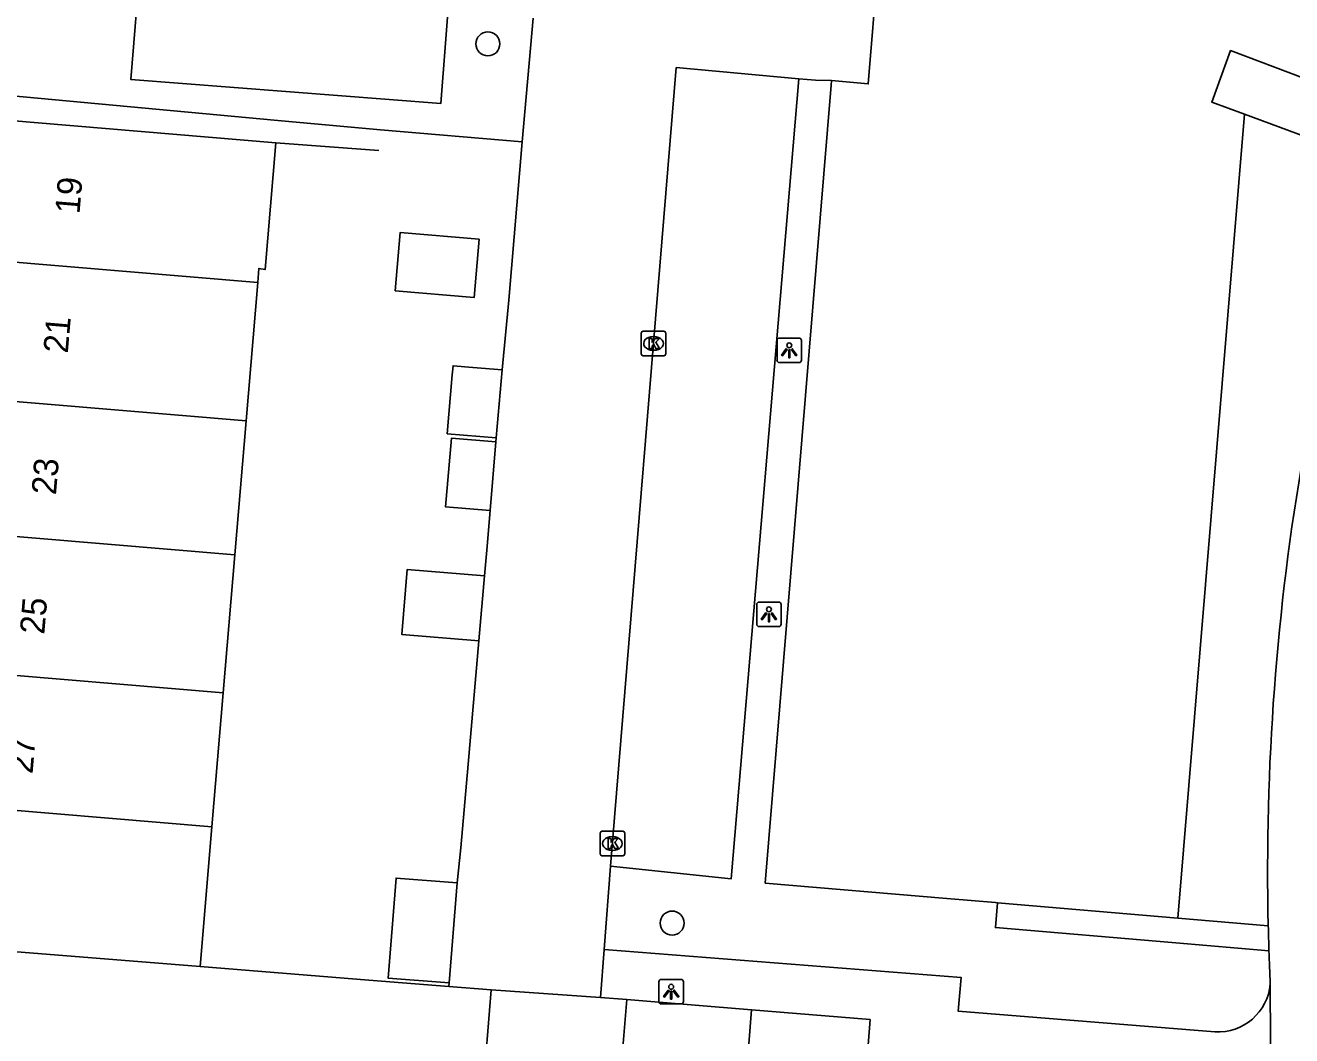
# Model space of a CAD drawing. Extents: x 159961 to 160856, y 382704 to 383353.
# Drawn here: x 160600.7 to 160652.3, y 383171 to 383212.1 of the extents above; entities that cross this region are included whole.
import ezdxf

# ---------------------------------------------------------------- set-up
doc = ezdxf.new("R2010")
doc.units = 0
for name, color, linetype in [('IMGEO_Boom', 7, 'Continuous'), ('IMGEO_Groenvoorziening', 7, 'Continuous'), ('IMGEO_Kolk', 7, 'Continuous'), ('IMGEO_Lichtpunt', 7, 'Continuous'), ('IMGEO_Muur', 7, 'Continuous'), ('IMGEO_Pand', 7, 'Continuous'), ('IMGEO_Pand_nummerreeks', 7, 'Continuous'), ('IMGEO_Parkeervlak_open', 7, 'Continuous'), ('IMGEO_Rijbaan_lokaal_open', 7, 'Continuous'), ('IMGEO_Voetpad_open', 7, 'Continuous')]:
    doc.layers.add(name, color=color, linetype=linetype)

msp = doc.modelspace()

# ---------------------------------------------------------------- linework, layer by layer
at = {"layer": 'IMGEO_Boom'}
for centre in [(160619.552, 383211.372), (160627.059, 383175.565)]:
    msp.add_circle(centre, 0.489, dxfattribs=at)
at = {"layer": 'IMGEO_Groenvoorziening'}
msp.add_lwpolyline([(160600.042, 383209.262), (160610.995, 383208.252), (160615.184, 383207.866), (160620.956, 383207.38)], dxfattribs=at)
at = {"layer": 'IMGEO_Kolk'}
for p, q in [((160625.799, 383198.744), (160625.799, 383199.596)), ((160625.874, 383199.67), (160626.726, 383199.67)), ((160626.287, 383199.45), (160626.312, 383199.45)), ((160626.8, 383199.596), (160626.8, 383198.744)), ((160626.31, 383198.89), (160626.285, 383198.89)), ((160626.726, 383198.67), (160625.874, 383198.67)), ((160624.201, 383179.305), (160625.053, 383179.305)), ((160624.126, 383178.379), (160624.126, 383179.231)), ((160624.614, 383179.085), (160624.639, 383179.085)), ((160625.127, 383179.231), (160625.127, 383178.379)), ((160625.053, 383178.305), (160624.201, 383178.305)), ((160624.637, 383178.525), (160624.612, 383178.525))]:
    msp.add_line(p, q, dxfattribs=at)
for points in [[(160625.799, 383198.744), (160625.799, 383199.596)], [(160625.874, 383199.67), (160626.726, 383199.67)], [(160626.8, 383199.596), (160626.8, 383198.744)], [(160626.12, 383199.37), (160626.243, 383199.37), (160626.243, 383199.219), (160626.373, 383199.37), (160626.537, 383199.37), (160626.391, 383199.219), (160626.544, 383198.97), (160626.392, 383198.97), (160626.307, 383199.134), (160626.243, 383199.067), (160626.243, 383198.97), (160626.12, 383198.97), (160626.12, 383199.37)], [(160626.726, 383198.67), (160625.874, 383198.67)], [(160624.201, 383179.305), (160625.053, 383179.305)], [(160624.126, 383178.379), (160624.126, 383179.231)], [(160624.447, 383179.005), (160624.57, 383179.005), (160624.57, 383178.854), (160624.7, 383179.005), (160624.864, 383179.005), (160624.718, 383178.854), (160624.871, 383178.605), (160624.719, 383178.605), (160624.634, 383178.769), (160624.57, 383178.702), (160624.57, 383178.605), (160624.447, 383178.605), (160624.447, 383179.005)], [(160625.127, 383179.231), (160625.127, 383178.379)], [(160625.053, 383178.305), (160624.201, 383178.305)]]:
    msp.add_lwpolyline(points, dxfattribs=at)
for centre, start, end in [((160625.876, 383199.594), 91.552, 178.448), ((160625.876, 383199.594), 91.552, 178.448), ((160626.724, 383199.594), 1.552, 88.448), ((160626.724, 383199.594), 1.552, 88.448), ((160625.876, 383198.746), 181.552, 268.448), ((160625.876, 383198.746), 181.552, 268.448), ((160626.724, 383198.746), 271.552, 358.448), ((160626.724, 383198.746), 271.552, 358.448), ((160624.203, 383179.229), 91.552, 178.448), ((160624.203, 383179.229), 91.552, 178.448), ((160625.051, 383179.229), 1.552, 88.448), ((160625.051, 383179.229), 1.552, 88.448), ((160624.203, 383178.381), 181.552, 268.448), ((160624.203, 383178.381), 181.552, 268.448), ((160625.051, 383178.381), 271.552, 358.448), ((160625.051, 383178.381), 271.552, 358.448)]:
    msp.add_arc(centre, 0.0765, start, end, dxfattribs=at)
for centre, major_axis, ratio, start_param, end_param in [((160626.286, 383199.17), (-0.387, 0.002), 0.722429, 4.712389, 7.853982), ((160626.311, 383199.17), (-0.39, 0.002), 0.717154, 1.570796, 4.712389), ((160624.613, 383178.805), (-0.387, 0.002), 0.722429, 4.712389, 7.853982), ((160624.638, 383178.805), (-0.39, 0.002), 0.717154, 1.570796, 4.712389)]:
    msp.add_ellipse(centre, major_axis=major_axis, ratio=ratio, start_param=start_param, end_param=end_param, dxfattribs=at)
at = {"layer": 'IMGEO_Lichtpunt'}
for p, q in [((160632.232, 383199.39), (160631.424, 383199.39)), ((160632.232, 383199.39), (160631.424, 383199.39)), ((160631.33, 383199.295), (160631.33, 383198.488)), ((160631.33, 383199.295), (160631.33, 383198.488)), ((160632.326, 383198.488), (160632.326, 383199.295)), ((160632.326, 383198.488), (160632.326, 383199.295)), ((160631.424, 383198.394), (160632.232, 383198.394)), ((160631.424, 383198.394), (160632.232, 383198.394)), ((160631.404, 383188.638), (160630.596, 383188.638)), ((160631.404, 383188.638), (160630.596, 383188.638)), ((160630.502, 383188.543), (160630.502, 383187.736)), ((160630.502, 383188.543), (160630.502, 383187.736)), ((160631.498, 383187.736), (160631.498, 383188.543)), ((160631.498, 383187.736), (160631.498, 383188.543)), ((160630.596, 383187.642), (160631.404, 383187.642)), ((160630.596, 383187.642), (160631.404, 383187.642)), ((160626.521, 383173.174), (160626.521, 383172.367)), ((160626.521, 383173.174), (160626.521, 383172.367)), ((160627.423, 383173.269), (160626.615, 383173.269)), ((160627.423, 383173.269), (160626.615, 383173.269)), ((160627.517, 383172.367), (160627.517, 383173.174)), ((160627.517, 383172.367), (160627.517, 383173.174)), ((160626.615, 383172.273), (160627.423, 383172.273)), ((160626.615, 383172.273), (160627.423, 383172.273))]:
    msp.add_line(p, q, dxfattribs=at)
for points in [[(160631.704, 383198.959), (160631.743, 383198.931), (160631.555, 383198.669), (160631.517, 383198.696), (160631.704, 383198.959)], [(160631.806, 383198.911), (160631.853, 383198.911), (160631.853, 383198.589), (160631.806, 383198.589), (160631.806, 383198.911)], [(160631.916, 383198.931), (160631.954, 383198.958), (160632.141, 383198.696), (160632.102, 383198.668), (160631.916, 383198.931)], [(160630.876, 383188.207), (160630.915, 383188.179), (160630.727, 383187.917), (160630.689, 383187.944), (160630.876, 383188.207)], [(160630.978, 383188.159), (160631.025, 383188.159), (160631.025, 383187.837), (160630.978, 383187.837), (160630.978, 383188.159)], [(160631.088, 383188.179), (160631.126, 383188.206), (160631.313, 383187.944), (160631.274, 383187.916), (160631.088, 383188.179)], [(160626.895, 383172.838), (160626.934, 383172.81), (160626.746, 383172.548), (160626.708, 383172.575), (160626.895, 383172.838)], [(160626.997, 383172.79), (160627.044, 383172.79), (160627.044, 383172.468), (160626.997, 383172.468), (160626.997, 383172.79)], [(160627.107, 383172.81), (160627.145, 383172.837), (160627.332, 383172.575), (160627.293, 383172.547), (160627.107, 383172.81)]]:
    msp.add_lwpolyline(points, dxfattribs=at)
for centre in [(160631.829, 383199.093), (160631.001, 383188.341), (160627.02, 383172.972)]:
    msp.add_circle(centre, 0.0994, dxfattribs=at)
for centre, start, end in [((160631.424, 383199.295), 90, 180), ((160631.424, 383199.295), 90, 180), ((160632.232, 383199.295), 0, 90), ((160632.232, 383199.295), 0, 90), ((160631.424, 383198.488), 180, 270), ((160631.424, 383198.488), 180, 270), ((160632.232, 383198.488), 270, 0), ((160632.232, 383198.488), 270, 360), ((160630.596, 383188.543), 90, 180), ((160630.596, 383188.543), 90, 180), ((160631.404, 383188.543), 0, 90), ((160631.404, 383188.543), 0, 90), ((160630.596, 383187.736), 180, 270), ((160630.596, 383187.736), 180, 270), ((160631.404, 383187.736), 270, 0), ((160631.404, 383187.736), 270, 360), ((160626.615, 383173.174), 90, 180), ((160626.615, 383173.174), 90, 180), ((160627.423, 383173.174), 0, 90), ((160627.423, 383173.174), 0, 90), ((160626.615, 383172.367), 180, 270), ((160626.615, 383172.367), 180, 270), ((160627.423, 383172.367), 270, 0), ((160627.423, 383172.367), 270, 360)]:
    msp.add_arc(centre, 0.0946, start, end, dxfattribs=at)
at = {"layer": 'IMGEO_Muur'}
msp.add_lwpolyline([(160610.911, 383207.344), (160615.114, 383207.034)], dxfattribs=at)
at = {"layer": 'IMGEO_Pand'}
for points in [[(160633.548, 383209.876), (160635.044, 383209.739), (160635.442, 383214.503), (160633.988, 383215.039), (160633.998, 383215.153), (160634.322, 383218.99), (160639.802, 383218.547), (160644.452, 383230.651)], [(160652.745, 383209.983), (160649.802, 383211.095), (160649.038, 383209), (160650.365, 383208.508)], [(160640.314, 383176.391), (160640.229, 383176.398), (160638.251, 383176.566), (160630.853, 383177.191), (160633.533, 383209.691), (160633.548, 383209.876)], [(160610.183, 383201.654), (160610.231, 383202.227), (160610.476, 383202.182), (160610.911, 383207.344), (160599.95, 383208.269)], [(160650.365, 383208.508), (160647.662, 383175.77)], [(160619.201, 383203.416), (160615.978, 383203.688), (160615.778, 383201.317), (160619.001, 383201.046), (160619.201, 383203.416)], [(160599.471, 383202.552), (160610.183, 383201.654)], [(160610.183, 383201.654), (160609.707, 383196.017)], [(160620.13, 383198.093), (160618.937, 383198.194), (160618.133, 383198.262), (160618.101, 383197.886), (160617.9, 383195.494), (160619.896, 383195.326)], [(160619.896, 383195.326), (160620.13, 383198.093)], [(160609.707, 383196.017), (160598.998, 383196.916)], [(160609.246, 383190.557), (160609.707, 383196.017)], [(160619.882, 383195.159), (160618.066, 383195.312), (160617.83, 383192.516), (160619.646, 383192.363)], [(160619.882, 383195.159), (160619.646, 383192.363)], [(160609.246, 383190.557), (160598.54, 383191.456)], [(160608.773, 383184.941), (160609.246, 383190.557)], [(160619.411, 383189.702), (160616.268, 383189.967), (160616.045, 383187.318), (160619.187, 383187.053)], [(160619.411, 383189.702), (160619.187, 383187.053)], [(160598.07, 383185.84), (160608.773, 383184.941)], [(160608.312, 383179.483), (160608.773, 383184.941)], [(160608.312, 383179.483), (160597.612, 383180.381)], [(160607.832, 383173.792), (160608.312, 383179.483)], [(160618.304, 383177.2), (160615.814, 383177.4), (160615.487, 383173.325), (160617.977, 383173.125)], [(160618.304, 383177.2), (160617.977, 383173.125)], [(160647.662, 383175.77), (160640.314, 383176.391)], [(160607.832, 383173.792), (160597.131, 383174.65)], [(160617.964, 383172.98), (160614.699, 383173.242), (160607.832, 383173.792)], [(160619.683, 383172.842), (160617.964, 383172.98)], [(160619.415, 383169.485), (160619.683, 383172.842)]]:
    msp.add_lwpolyline(points, dxfattribs=at)
at = {"layer": 'IMGEO_Parkeervlak_open'}
for points in [[(160618.008, 383213.698), (160617.644, 383208.944), (160605.013, 383209.916), (160605.417, 383214.921)], [(160632.219, 383209.953), (160629.464, 383177.371), (160624.552, 383177.884)]]:
    msp.add_lwpolyline(points, dxfattribs=at)
at = {"layer": 'IMGEO_Rijbaan_lokaal_open'}
for points in [[(160620.956, 383207.38), (160621.395, 383212.417)], [(160624.552, 383177.884), (160627.224, 383210.406), (160632.219, 383209.953)], [(160633.548, 383209.876), (160632.895, 383209.899), (160632.219, 383209.953)], [(160620.956, 383207.38), (160620.411, 383200.927), (160620.13, 383198.093)], [(160619.896, 383195.326), (160619.882, 383195.159)], [(160619.646, 383192.363), (160619.51, 383190.75), (160619.411, 383189.702)], [(160619.187, 383187.053), (160618.744, 383182.041), (160618.455, 383178.627), (160618.304, 383177.2)], [(160624.552, 383177.884), (160624.288, 383174.491)], [(160624.288, 383174.491), (160624.136, 383172.528)], [(160617.977, 383173.125), (160617.964, 383172.98)], [(160624.136, 383172.528), (160619.683, 383172.842)], [(160624.136, 383172.528), (160625.209, 383172.451)], [(160625.209, 383172.451), (160624.928, 383169.032)], [(160630.285, 383172.035), (160625.209, 383172.451)], [(160627.671, 383138.34), (160628.944, 383154.848), (160630.285, 383172.035)]]:
    msp.add_lwpolyline(points, dxfattribs=at)
at = {"layer": 'IMGEO_Voetpad_open'}
for points in [[(160655.392, 383206.644), (160650.365, 383208.508)], [(160651.368, 383174.437), (160647.577, 383174.762), (160640.229, 383175.383), (160640.314, 383176.391)], [(160647.662, 383175.77), (160651.339, 383175.459)], [(160624.288, 383174.491), (160638.826, 383173.35), (160638.714, 383171.973), (160649.169, 383171.133)], [(160651.423, 383173.09), (160651.441, 383168.406)], [(160630.285, 383172.035), (160635.122, 383171.637), (160632.499, 383137.981)]]:
    msp.add_lwpolyline(points, dxfattribs=at)
for centre, radius, start, end in [((160749.869, 383177.749), 98.556, 170.10667, 181.33118), ((160738.463, 383177.42), 87.146, 181.28927, 181.96148), ((160741.53, 383177.444), 90.212, 181.91006, 182.76629), ((160649.282, 383173.279), 2.149, 266.9722, 354.959)]:
    msp.add_arc(centre, radius, start, end, dxfattribs=at)

# ---------------------------------------------------------------- texts
at = {"layer": 'IMGEO_Pand_nummerreeks'}
for s, rotation, p in [('19', 85.2074, (160602.919, 383204.423)), ('21', 85.2027, (160602.443, 383198.749)), ('23', 85.2074, (160601.96, 383192.978)), ('25', 85.2074, (160601.484, 383187.301)), ('27', 85.2074, (160601.008, 383181.623))]:
    msp.add_text(s, height=1, rotation=rotation, dxfattribs=at).set_placement(p)

doc.saveas('drawing.dxf')
